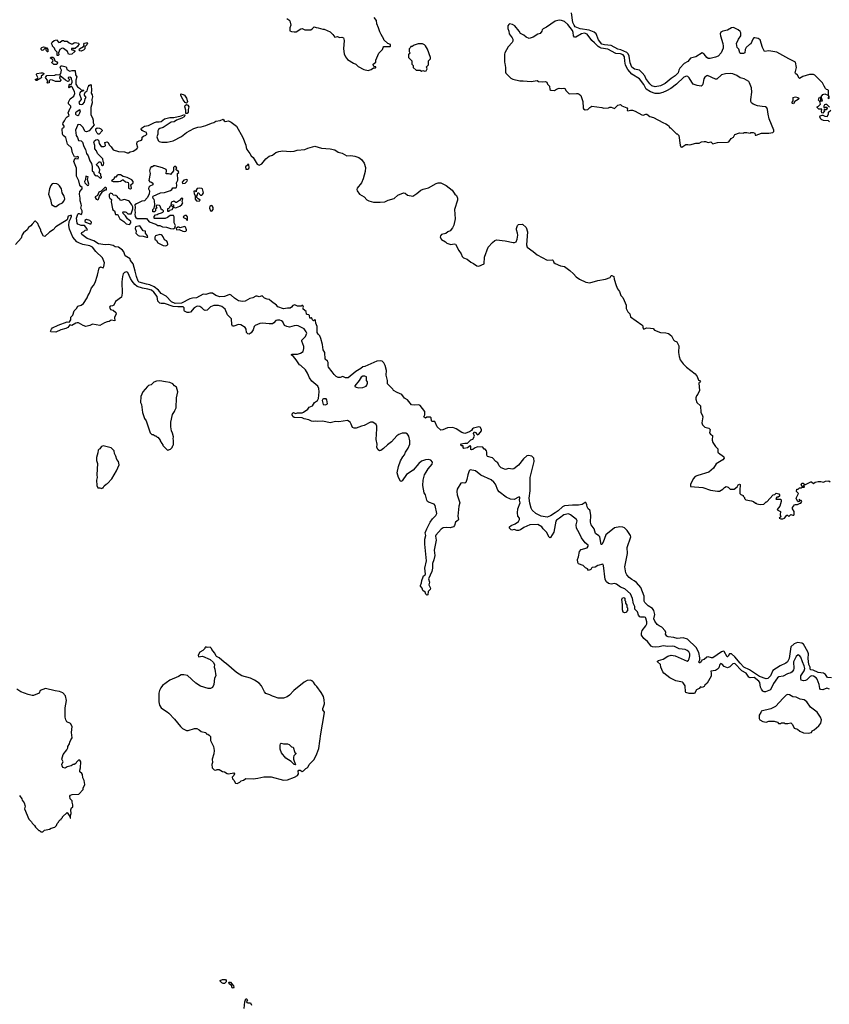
# Model space of a CAD drawing. Extents: x 2087054 to 2277909, y 548907 to 753496.
# Tile 394 of 444: x 2220476 to 2232602, y 663816 to 678559. Entities that reach past the tile are written whole.
import ezdxf

# ---------------------------------------------------------------- set-up
doc = ezdxf.new("R2010")
doc.units = 0

msp = doc.modelspace()

# ---------------------------------------------------------------- linework, layer by layer
at = {"layer": '0CON20XD'}
for points in [[(2232605, 677250), (2232565, 677288), (2232545, 677290), (2232532, 677285), (2232520, 677265), (2232522, 677242), (2232535, 677240), (2232543, 677247), (2232565, 677250), (2232572, 677235), (2232555, 677210), (2232522, 677208), (2232530, 677195), (2232505, 677160), (2232490, 677165), (2232483, 677183), (2232488, 677218), (2232445, 677220), (2232420, 677245), (2232420, 677255), (2232438, 677262), (2232468, 677295), (2232462, 677332), (2232442, 677355), (2232443, 677375), (2232455, 677400), (2232470, 677395), (2232470, 677345), (2232475, 677340), (2232500, 677345), (2232480, 677405), (2232505, 677438), (2232535, 677448), (2232578, 677428), (2232590, 677420), (2232590, 677395), (2232582, 677382), (2232595, 677380), (2232600, 677385), (2232600, 677415), (2232590, 677420), (2232588, 677498), (2232578, 677508), (2232562, 677512), (2232545, 677530), (2232523, 677563), (2232502, 677615), (2232385, 677727), (2232365, 677737), (2232305, 677740), (2232204, 677706), (2232155, 677678), (2232151, 677681), (2232126, 677726), (2232094, 677754), (2232090, 677765), (2232110, 677845), (2232097, 677925), (2231995, 677971), (2231815, 678074), (2231695, 678093), (2231630, 678085), (2231602, 678145), (2231567, 678255), (2231538, 678275), (2231487, 678287), (2231473, 678285), (2231455, 678269), (2231425, 678198), (2231405, 678190), (2231355, 678143), (2231340, 678115), (2231334, 678065), (2231316, 678054), (2231273, 678055), (2231264, 678064), (2231247, 678117), (2231222, 678145), (2231213, 678205), (2231241, 678265), (2231276, 678315), (2231276, 678364), (2231265, 678383), (2231236, 678405), (2231165, 678440), (2231135, 678438), (2231075, 678404), (2231005, 678389), (2230978, 678372), (2230969, 678345), (2230972, 678315), (2231005, 678202), (2231012, 678165), (2231010, 678135), (2230980, 678065), (2230937, 678015), (2230895, 677998), (2230815, 677978), (2230785, 677979), (2230765, 677991), (2230725, 678041), (2230695, 678064), (2230605, 678004), (2230525, 677985), (2230483, 677935), (2230429, 677901), (2230365, 677831), (2230347, 677805), (2230336, 677765), (2230295, 677717), (2230231, 677679), (2230145, 677605), (2230075, 677571), (2229995, 677553), (2229945, 677567), (2229915, 677597), (2229855, 677678), (2229838, 677718), (2229798, 677762), (2229761, 677801), (2229685, 677817), (2229645, 677848), (2229617, 677915), (2229604, 678015), (2229588, 678048), (2229568, 678068), (2229479, 678109), (2229435, 678118), (2229335, 678173), (2229235, 678182), (2229193, 678193), (2229143, 678255), (2229109, 678349), (2229082, 678372), (2229005, 678402), (2228872, 678422), (2228795, 678453), (2228779, 678475), (2228762, 678515), (2228741, 678661)], [(2224476, 678576), (2224509, 678559), (2224520, 678540), (2224536, 678475), (2224520, 678435), (2224520, 678405), (2224524, 678394), (2224545, 678384), (2224585, 678376), (2224615, 678378), (2224685, 678423), (2224705, 678429), (2224745, 678406), (2224835, 678409), (2224863, 678425), (2224885, 678452), (2224915, 678440), (2224948, 678438), (2225015, 678417), (2225035, 678417), (2225125, 678376), (2225166, 678336), (2225195, 678297), (2225235, 678308), (2225265, 678293), (2225303, 678297), (2225327, 678287), (2225338, 678245), (2225324, 678125), (2225335, 678050), (2225355, 678002), (2225388, 677965), (2225475, 677908), (2225511, 677891), (2225545, 677859), (2225628, 677815), (2225695, 677797), (2225740, 677815), (2225775, 677840), (2225805, 677840), (2225810, 677845), (2225810, 677855), (2225785, 677860), (2225775, 677870), (2225772, 677895), (2225808, 677925), (2225810, 677955), (2225853, 678057), (2225910, 678115), (2225920, 678145), (2225932, 678158), (2226025, 678160), (2226030, 678165), (2226028, 678188), (2225992, 678202), (2225930, 678255), (2225930, 678265), (2225888, 678335), (2225868, 678375), (2225852, 678435), (2225823, 678495), (2225818, 678545), (2225783, 678593)], [(2230395, 676652), (2230455, 676688), (2230485, 676690), (2230515, 676683), (2230605, 676712), (2230655, 676711), (2230685, 676728), (2230725, 676737), (2230745, 676737), (2230785, 676720), (2230825, 676728), (2230855, 676698), (2230925, 676720), (2231075, 676723), (2231095, 676730), (2231131, 676779), (2231165, 676798), (2231185, 676840), (2231255, 676863), (2231315, 676860), (2231325, 676868), (2231365, 676870), (2231415, 676860), (2231425, 676870), (2231462, 676872), (2231485, 676860), (2231492, 676832), (2231505, 676830), (2231585, 676858), (2231695, 676860), (2231758, 676872), (2231770, 676885), (2231770, 676905), (2231703, 677073), (2231686, 677146), (2231678, 677215), (2231668, 677238), (2231645, 677256), (2231595, 677257), (2231525, 677270), (2231462, 677295), (2231437, 677315), (2231426, 677335), (2231426, 677365), (2231443, 677475), (2231435, 677537), (2231406, 677616), (2231395, 677632), (2231325, 677672), (2231265, 677690), (2231215, 677725), (2231157, 677747), (2231115, 677753), (2231045, 677746), (2230985, 677731), (2230915, 677668), (2230895, 677669), (2230775, 677722), (2230765, 677720), (2230735, 677696), (2230723, 677675), (2230705, 677592), (2230695, 677573), (2230684, 677566), (2230625, 677574), (2230565, 677595), (2230541, 677625), (2230505, 677689), (2230485, 677710), (2230465, 677714), (2230425, 677700), (2230315, 677595), (2230230, 677530), (2230165, 677492), (2230110, 677470), (2230053, 677455), (2229996, 677456), (2229925, 677479), (2229860, 677520), (2229825, 677590), (2229761, 677671), (2229643, 677743), (2229582, 677812), (2229549, 677879), (2229538, 677938), (2229534, 678005), (2229515, 678033), (2229475, 678050), (2229405, 678051), (2229285, 678120), (2229185, 678135), (2229163, 678143), (2229139, 678159), (2229085, 678215), (2229045, 678245), (2228975, 678340), (2228935, 678356), (2228889, 678349), (2228805, 678295), (2228784, 678295), (2228769, 678319), (2228765, 678365), (2228755, 678395), (2228685, 678485), (2228635, 678530), (2228589, 678549), (2228555, 678551), (2228495, 678535), (2228365, 678446), (2228317, 678423), (2228299, 678405), (2228294, 678385), (2228269, 678351), (2228235, 678341), (2228165, 678296), (2228105, 678277), (2228064, 678295), (2228025, 678329), (2227975, 678353), (2227955, 678389), (2227892, 678465), (2227855, 678488), (2227810, 678495), (2227801, 678489), (2227788, 678465), (2227788, 678428), (2227803, 678385), (2227807, 678345), (2227852, 678285), (2227862, 678265), (2227862, 678235), (2227853, 678217), (2227792, 678155), (2227742, 678065), (2227738, 678045), (2227738, 677925), (2227742, 677905), (2227753, 677845), (2227750, 677775), (2227756, 677756), (2227834, 677684), (2227860, 677670), (2227965, 677644), (2228015, 677646), (2228135, 677633), (2228225, 677650), (2228245, 677632), (2228305, 677628), (2228352, 677632), (2228370, 677625), (2228380, 677595), (2228410, 677565), (2228418, 677515), (2228430, 677505), (2228485, 677498), (2228515, 677520), (2228555, 677533), (2228595, 677530), (2228626, 677536), (2228640, 677530), (2228660, 677495), (2228705, 677448), (2228815, 677453), (2228835, 677452), (2228855, 677442), (2228878, 677425), (2228908, 677335), (2228915, 677240), (2228922, 677225), (2228945, 677210), (2228984, 677216), (2229014, 677246), (2229045, 677263), (2229194, 677244), (2229225, 677234), (2229295, 677238), (2229315, 677248), (2229333, 677247), (2229385, 677227), (2229432, 677278), (2229475, 677290), (2229495, 677268), (2229567, 677237), (2229580, 677225), (2229572, 677205), (2229585, 677192), (2229625, 677202), (2229652, 677202), (2229695, 677188), (2229795, 677132), (2229815, 677131), (2229854, 677146), (2229870, 677145), (2229915, 677110), (2229970, 677095), (2230109, 677019), (2230155, 677002), (2230192, 676975), (2230215, 676940), (2230225, 676940), (2230315, 676850), (2230325, 676850), (2230350, 676825), (2230368, 676678), (2230380, 676655), (2230395, 676652)], [(2221055, 678022), (2221040, 678025), (2221040, 678075), (2221010, 678105), (2221000, 678135), (2220970, 678165), (2220970, 678175), (2220952, 678205), (2220962, 678225), (2220992, 678248), (2221027, 678257), (2221065, 678220), (2221085, 678222), (2221115, 678248), (2221133, 678247), (2221148, 678238), (2221185, 678238), (2221215, 678212), (2221245, 678200), (2221265, 678200), (2221290, 678215), (2221305, 678217), (2221355, 678208), (2221367, 678197), (2221343, 678157), (2221305, 678130), (2221252, 678128), (2221250, 678115), (2221255, 678110), (2221275, 678110), (2221300, 678095), (2221300, 678085), (2221258, 678042), (2221225, 678038), (2221205, 678042), (2221190, 678085), (2221135, 678130), (2221115, 678132), (2221080, 678115), (2221060, 678065), (2221062, 678035), (2221055, 678022)], [(2221395, 678088), (2221375, 678092), (2221368, 678105), (2221372, 678125), (2221430, 678160), (2221440, 678175), (2221438, 678195), (2221445, 678208), (2221485, 678220), (2221490, 678205), (2221480, 678195), (2221480, 678185), (2221450, 678155), (2221450, 678125), (2221430, 678105), (2221405, 678092), (2221395, 678088)], [(2226545, 677788), (2226565, 677792), (2226577, 677825), (2226570, 677855), (2226600, 677885), (2226600, 677945), (2226628, 677972), (2226630, 677995), (2226585, 678120), (2226555, 678170), (2226540, 678185), (2226507, 678197), (2226445, 678198), (2226385, 678180), (2226355, 678160), (2226335, 678160), (2226330, 678145), (2226310, 678125), (2226310, 678085), (2226320, 678065), (2226315, 678050), (2226300, 678045), (2226300, 677995), (2226350, 677945), (2226350, 677895), (2226370, 677875), (2226370, 677845), (2226415, 677802), (2226472, 677802), (2226495, 677790), (2226515, 677800), (2226545, 677788)], [(2220900, 678080), (2220895, 678080), (2220880, 678095), (2220868, 678128), (2220852, 678128), (2220830, 678105), (2220815, 678100), (2220800, 678115), (2220800, 678135), (2220810, 678145), (2220835, 678152), (2220855, 678150), (2220865, 678140), (2220885, 678140), (2220900, 678115), (2220900, 678080)], [(2220988, 677888), (2220971, 677901), (2220960, 677915), (2220963, 677927), (2220980, 677945), (2220970, 677965), (2220940, 677985), (2220942, 677998), (2220975, 677998), (2220988, 677988), (2221002, 677942), (2221035, 677928), (2221042, 677915), (2221035, 677890), (2220988, 677888)], [(2220735, 677650), (2220725, 677650), (2220710, 677665), (2220743, 677677), (2220750, 677695), (2220728, 677735), (2220730, 677745), (2220738, 677752), (2220795, 677763), (2220823, 677763), (2220840, 677755), (2220833, 677737), (2220800, 677715), (2220802, 677695), (2220793, 677685), (2220735, 677650)], [(2232635, 668704), (2232575, 668709), (2232543, 668755), (2232516, 668776), (2232435, 668784), (2232358, 668818), (2232324, 668825), (2232315, 668835), (2232313, 668865), (2232295, 668905), (2232286, 668995), (2232289, 669065), (2232281, 669095), (2232215, 669209), (2232192, 669222), (2232126, 669234), (2232075, 669215), (2232025, 669170), (2231998, 668995), (2231975, 668946), (2231952, 668925), (2231865, 668884), (2231756, 668815), (2231723, 668735), (2231679, 668695), (2231655, 668690), (2231555, 668726), (2231406, 668826), (2231321, 668865), (2231265, 668922), (2231185, 669019), (2231135, 669065), (2231108, 669062), (2231085, 669028), (2231075, 669018), (2231070, 669020), (2231028, 669098), (2231016, 669106), (2230985, 669095), (2230855, 669003), (2230835, 669003), (2230785, 669021), (2230765, 669016), (2230725, 668981), (2230690, 668970), (2230682, 668945), (2230665, 668931), (2230655, 668931), (2230650, 668945), (2230663, 668975), (2230662, 669005), (2230646, 669085), (2230607, 669157), (2230476, 669286), (2230415, 669306), (2230325, 669294), (2230275, 669308), (2230189, 669319), (2230169, 669329), (2230148, 669358), (2230152, 669385), (2230145, 669406), (2230095, 669462), (2230053, 669483), (2230025, 669505), (2229987, 669555), (2229976, 669586), (2229987, 669655), (2229974, 669715), (2229953, 669743), (2229891, 669785), (2229837, 669835), (2229831, 669855), (2229831, 669925), (2229777, 670057), (2229715, 670133), (2229679, 670159), (2229645, 670175), (2229604, 670205), (2229568, 670245), (2229554, 670276), (2229541, 670365), (2229577, 670565), (2229572, 670655), (2229628, 670815), (2229622, 670835), (2229575, 670910), (2229535, 670949), (2229510, 670960), (2229465, 670965), (2229385, 670953), (2229257, 670845), (2229215, 670734), (2229195, 670703), (2229185, 670700), (2229166, 670816), (2229152, 670832), (2229100, 670865), (2229079, 670935), (2229049, 670975), (2229034, 670994), (2229025, 671035), (2229032, 671135), (2229020, 671200), (2229014, 671214), (2228991, 671235), (2228973, 671263), (2228970, 671295), (2228955, 671330), (2228945, 671330), (2228898, 671302), (2228845, 671288), (2228755, 671291), (2228635, 671279), (2228605, 671264), (2228542, 671205), (2228495, 671173), (2228425, 671132), (2228375, 671111), (2228285, 671127), (2228208, 671165), (2228151, 671215), (2228136, 671245), (2228115, 671320), (2228108, 671395), (2228121, 671505), (2228120, 671650), (2228121, 671705), (2228183, 671945), (2228174, 671995), (2228146, 672026), (2228095, 672036), (2228071, 672029), (2228021, 671985), (2227945, 671888), (2227875, 671834), (2227855, 671830), (2227795, 671840), (2227754, 671824), (2227685, 671848), (2227655, 671880), (2227638, 671925), (2227608, 671945), (2227555, 672000), (2227481, 672021), (2227471, 672041), (2227473, 672085), (2227467, 672105), (2227446, 672126), (2227435, 672130), (2227415, 672158), (2227335, 672164), (2227286, 672144), (2227265, 672124), (2227245, 672118), (2227232, 672125), (2227232, 672175), (2227225, 672180), (2227185, 672148), (2227129, 672139), (2227117, 672155), (2227119, 672179), (2227088, 672178), (2227081, 672191), (2227095, 672210), (2227115, 672212), (2227145, 672220), (2227185, 672220), (2227233, 672267), (2227265, 672280), (2227290, 672325), (2227273, 672365), (2227284, 672386), (2227305, 672380), (2227327, 672347), (2227335, 672344), (2227355, 672353), (2227391, 672405), (2227391, 672425), (2227375, 672457), (2227354, 672464), (2227275, 672444), (2227260, 672435), (2227243, 672407), (2227214, 672386), (2227145, 672363), (2227096, 672376), (2227012, 672435), (2226965, 672453), (2226885, 672446), (2226815, 672416), (2226785, 672413), (2226730, 672465), (2226695, 672542), (2226655, 672542), (2226644, 672554), (2226639, 672599), (2226625, 672608), (2226595, 672610), (2226573, 672607), (2226555, 672592), (2226530, 672615), (2226546, 672644), (2226545, 672690), (2226475, 672782), (2226455, 672792), (2226385, 672788), (2226345, 672792), (2226285, 672868), (2226241, 672891), (2226202, 672945), (2226128, 672975), (2226077, 673007), (2226067, 673025), (2225987, 673105), (2225987, 673157), (2225964, 673235), (2225968, 673305), (2225952, 673382), (2225930, 673420), (2225904, 673444), (2225875, 673451), (2225825, 673447), (2225645, 673367), (2225615, 673359), (2225585, 673335), (2225509, 673291), (2225395, 673197), (2225355, 673195), (2225315, 673218), (2225278, 673202), (2225245, 673202), (2225215, 673215), (2225184, 673245), (2225158, 673288), (2225102, 673355), (2225094, 673375), (2225098, 673425), (2225085, 673444), (2225049, 673475), (2225046, 673575), (2225023, 673615), (2225012, 673695), (2224988, 673785), (2224970, 673825), (2224945, 673850), (2224933, 673875), (2224934, 673964), (2224910, 674015), (2224908, 674055), (2224895, 674068), (2224875, 674050), (2224860, 674065), (2224848, 674098), (2224835, 674090), (2224822, 674092), (2224815, 674130), (2224805, 674140), (2224783, 674143), (2224772, 674152), (2224768, 674188), (2224720, 674225), (2224720, 674245), (2224728, 674255), (2224715, 674280), (2224705, 674280), (2224692, 674268), (2224665, 674268), (2224635, 674272), (2224595, 674292), (2224565, 674282), (2224545, 674253), (2224525, 674238), (2224485, 674241), (2224425, 674232), (2224342, 674262), (2224323, 674285), (2224247, 674337), (2224215, 674371), (2224185, 674373), (2224145, 674390), (2224106, 674426), (2224065, 674409), (2224035, 674419), (2224015, 674418), (2223968, 674392), (2223925, 674383), (2223853, 674345), (2223812, 674338), (2223755, 674347), (2223691, 674391), (2223645, 674433), (2223625, 674442), (2223610, 674440), (2223545, 674416), (2223475, 674411), (2223415, 674431), (2223365, 674464), (2223325, 674464), (2223265, 674446), (2223225, 674449), (2223125, 674396), (2223065, 674389), (2223025, 674378), (2222900, 674315), (2222805, 674309), (2222749, 674335), (2222669, 674419), (2222595, 674460), (2222557, 674507), (2222489, 674559), (2222425, 674590), (2222375, 674599), (2222265, 674631), (2222253, 674645), (2222225, 674713), (2222208, 674792), (2222174, 674904), (2222137, 674955), (2222129, 674979), (2222055, 675023), (2222038, 675085), (2222015, 675109), (2221954, 675154), (2221905, 675160), (2221875, 675176), (2221805, 675192), (2221755, 675190), (2221655, 675202), (2221589, 675249), (2221486, 675285), (2221408, 675345), (2221404, 675356), (2221407, 675373), (2221435, 675387), (2221455, 675408), (2221490, 675415), (2221482, 675435), (2221445, 675476), (2221399, 675479), (2221345, 675499), (2221335, 675512), (2221329, 675585), (2221345, 675645), (2221355, 675656), (2221365, 675656), (2221395, 675640), (2221405, 675650), (2221413, 675675), (2221411, 675695), (2221390, 675735), (2221402, 675775), (2221398, 675798), (2221380, 675845), (2221384, 675885), (2221373, 675947), (2221379, 675985), (2221411, 676025), (2221413, 676045), (2221390, 676060), (2221375, 676083), (2221364, 676144), (2221329, 676215), (2221326, 676335), (2221288, 676435), (2221300, 676480), (2221315, 676483), (2221352, 676478), (2221355, 676500), (2221345, 676513), (2221315, 676500), (2221295, 676507), (2221267, 676565), (2221251, 676641), (2221190, 676695), (2221167, 676795), (2221130, 676825), (2221119, 676845), (2221113, 676925), (2221117, 676933), (2221140, 676945), (2221142, 676955), (2221142, 676965), (2221123, 676995), (2221126, 677015), (2221149, 677045), (2221167, 677085), (2221185, 677107), (2221218, 677125), (2221204, 677165), (2221230, 677235), (2221240, 677245), (2221240, 677265), (2221208, 677298), (2221207, 677325), (2221230, 677375), (2221286, 677415), (2221301, 677455), (2221299, 677485), (2221260, 677550), (2221245, 677560), (2221233, 677557), (2221225, 677542), (2221215, 677540), (2221212, 677545), (2221215, 677580), (2221228, 677592), (2221245, 677590), (2221253, 677597), (2221263, 677625), (2221262, 677645), (2221250, 677665), (2221250, 677685), (2221225, 677697), (2221200, 677695), (2221200, 677685), (2221220, 677665), (2221208, 677635), (2221195, 677633), (2221162, 677652), (2221085, 677720), (2221072, 677685), (2221088, 677668), (2221091, 677655), (2221076, 677634), (2221015, 677633), (2220966, 677656), (2220935, 677657), (2220918, 677642), (2220920, 677615), (2220895, 677608), (2220888, 677615), (2220900, 677645), (2220861, 677691), (2220885, 677722), (2221005, 677728), (2221025, 677737), (2221078, 677732), (2221092, 677755), (2221102, 677805), (2221082, 677845), (2221093, 677867), (2221115, 677870), (2221170, 677855), (2221179, 677839), (2221182, 677812), (2221225, 677787), (2221260, 677800), (2221307, 677797), (2221314, 677735), (2221332, 677702), (2221319, 677655), (2221318, 677595), (2221344, 677555), (2221374, 677534), (2221402, 677502), (2221425, 677510), (2221430, 677495)], [(2221430, 677495), (2221385, 677480), (2221377, 677465), (2221373, 677445), (2221399, 677375), (2221396, 677364), (2221362, 677325), (2221372, 677292), (2221395, 677288), (2221420, 677295), (2221447, 677323), (2221458, 677372), (2221472, 677395), (2221448, 677428), (2221448, 677445), (2221458, 677472), (2221487, 677493), (2221500, 677555), (2221510, 677565), (2221512, 677578), (2221525, 677580), (2221535, 677590), (2221546, 677576), (2221554, 677505), (2221547, 677457), (2221561, 677435), (2221566, 677405), (2221556, 677364), (2221560, 677315), (2221541, 677245), (2221543, 677135), (2221568, 677088), (2221577, 677055), (2221577, 677017), (2221593, 676985), (2221515, 676896), (2221475, 676880), (2221455, 676887), (2221421, 676951), (2221385, 676983), (2221355, 676990), (2221340, 676985), (2221342, 676975), (2221314, 676904), (2221321, 676825), (2221340, 676795), (2221355, 676750), (2221395, 676743), (2221415, 676727), (2221435, 676662), (2221464, 676615), (2221476, 676556), (2221500, 676520), (2221525, 676448), (2221552, 676405), (2221562, 676362), (2221562, 676295), (2221581, 676281), (2221592, 676245), (2221605, 676228), (2221625, 676220), (2221638, 676228), (2221685, 676183), (2221700, 676195), (2221700, 676205), (2221690, 676215), (2221690, 676245), (2221668, 676268), (2221679, 676309), (2221656, 676356), (2221632, 676375), (2221628, 676392), (2221665, 676430), (2221675, 676430), (2221690, 676425), (2221703, 676383), (2221716, 676374), (2221730, 676385), (2221738, 676415), (2221728, 676435), (2221724, 676474), (2221644, 676554), (2221626, 676596), (2221604, 676625), (2221601, 676675), (2221589, 676725), (2221596, 676744), (2221615, 676762), (2221635, 676767), (2221656, 676756), (2221666, 676706), (2221695, 676662), (2221735, 676658), (2221750, 676665), (2221760, 676675), (2221751, 676719), (2221785, 676732), (2221801, 676721), (2221817, 676685), (2221846, 676655), (2221875, 676609), (2221955, 676584), (2222045, 676578), (2222085, 676564), (2222105, 676564), (2222130, 676580), (2222178, 676592), (2222233, 676625), (2222248, 676645), (2222232, 676695), (2222235, 676730), (2222264, 676746), (2222285, 676748), (2222303, 676757), (2222312, 676768), (2222312, 676798), (2222333, 676817), (2222365, 676828), (2222382, 676845), (2222375, 676870), (2222328, 676888), (2222312, 676902), (2222298, 676918), (2222300, 676935), (2222345, 676967), (2222405, 676973), (2222495, 677022), (2222525, 677032), (2222565, 677028), (2222595, 677037), (2222645, 677076), (2222725, 677094), (2222785, 677094), (2222895, 677119), (2222945, 677138), (2222952, 677125), (2222940, 677105), (2222905, 677084), (2222823, 677057), (2222788, 677032), (2222745, 677023), (2222624, 676945), (2222575, 676930), (2222555, 676915), (2222544, 676895), (2222546, 676845), (2222529, 676805), (2222550, 676750), (2222566, 676736), (2222605, 676723), (2222685, 676726), (2222775, 676747), (2222898, 676812), (2222975, 676872), (2223085, 676930), (2223145, 676952), (2223195, 676954), (2223265, 676974), (2223349, 677011), (2223385, 677019), (2223415, 677038), (2223481, 677049), (2223525, 677068), (2223538, 677045), (2223554, 677034), (2223605, 677044), (2223646, 677025), (2223721, 676965), (2223820, 676795), (2223865, 676682), (2223867, 676645), (2223877, 676617), (2223925, 676556), (2223943, 676523), (2223975, 676496), (2224034, 676394), (2224065, 676381), (2224105, 676402), (2224165, 676476), (2224212, 676518), (2224265, 676532), (2224315, 676568), (2224355, 676584), (2224415, 676596), (2224526, 676584), (2224585, 676589), (2224634, 676606), (2224745, 676616), (2224794, 676636), (2224895, 676664), (2224995, 676636), (2225125, 676626), (2225195, 676612), (2225245, 676576), (2225305, 676559), (2225375, 676523), (2225436, 676524), (2225495, 676515), (2225555, 676495), (2225595, 676465), (2225635, 676412), (2225653, 676345), (2225649, 676285), (2225621, 676175), (2225595, 676114), (2225533, 676035), (2225528, 676015), (2225532, 675995), (2225567, 675947), (2225637, 675905), (2225675, 675862), (2225707, 675845), (2225775, 675827), (2225874, 675826), (2225944, 675834), (2225995, 675859), (2226085, 675884), (2226139, 675931), (2226225, 675965), (2226251, 675961), (2226285, 675930), (2226365, 675917), (2226425, 675956), (2226485, 676005), (2226520, 676020), (2226598, 676042), (2226715, 676108), (2226745, 676116), (2226785, 676115), (2226865, 676077), (2226952, 676005), (2226995, 675947), (2227019, 675925), (2227032, 675885), (2227032, 675855), (2226990, 675715), (2226997, 675575), (2226978, 675482), (2226959, 675441), (2226925, 675397), (2226886, 675385), (2226861, 675359), (2226795, 675342), (2226777, 675325), (2226772, 675305), (2226795, 675269), (2226852, 675235), (2226874, 675214), (2226935, 675194), (2226985, 675201), (2227005, 675198), (2227052, 675102), (2227087, 675055), (2227102, 675015), (2227125, 674993), (2227180, 674975), (2227235, 674926), (2227275, 674910), (2227325, 674876), (2227355, 674870), (2227433, 674905), (2227440, 675005), (2227495, 675155), (2227555, 675222), (2227593, 675255), (2227615, 675262), (2227745, 675250), (2227865, 675221), (2227888, 675221), (2227910, 675235), (2227926, 675274), (2227935, 675335), (2227932, 675365), (2227915, 675415), (2227916, 675434), (2227933, 675477), (2227945, 675491), (2228008, 675495), (2228064, 675445), (2228083, 675385), (2228073, 675253), (2228066, 675186), (2228075, 675155), (2228165, 675089), (2228225, 675036), (2228375, 674957), (2228455, 674962), (2228464, 674954), (2228474, 674924), (2228496, 674906), (2228575, 674874), (2228635, 674864), (2228715, 674806), (2228771, 674755), (2228809, 674709), (2228862, 674672), (2228955, 674629), (2229015, 674620), (2229135, 674653), (2229250, 674675), (2229319, 674701), (2229335, 674727), (2229345, 674728), (2229376, 674715), (2229379, 674675), (2229410, 674580), (2229430, 674530), (2229457, 674487), (2229477, 674427), (2229507, 674397), (2229531, 674355), (2229558, 674285), (2229558, 674235), (2229583, 674185), (2229614, 674154), (2229625, 674112), (2229795, 673990), (2229810, 673975), (2229811, 673945), (2229823, 673925), (2229865, 673943), (2229925, 673942), (2229964, 673934), (2229985, 673912), (2230075, 673873), (2230155, 673872), (2230195, 673858), (2230238, 673825), (2230270, 673765), (2230285, 673750), (2230320, 673735), (2230346, 673675), (2230344, 673576), (2230351, 673515), (2230366, 673465), (2230414, 673405), (2230464, 673355), (2230592, 673255), (2230624, 673214), (2230645, 673160), (2230665, 673157), (2230672, 673145), (2230665, 673132), (2230652, 673128), (2230648, 673115), (2230657, 673005), (2230635, 672952), (2230613, 672925), (2230601, 672895), (2230601, 672875), (2230618, 672828), (2230671, 672775), (2230678, 672675), (2230698, 672645), (2230706, 672615), (2230692, 672525), (2230701, 672495), (2230737, 672457), (2230795, 672444), (2230817, 672425), (2230809, 672375), (2230823, 672355), (2230850, 672335), (2230846, 672265), (2230856, 672226), (2230895, 672168), (2230930, 672135), (2230933, 672083), (2230965, 672052), (2230991, 672041), (2231022, 672015), (2231028, 671995), (2231005, 671969), (2230905, 671907), (2230867, 671843), (2230797, 671783), (2230634, 671736), (2230595, 671717), (2230565, 671682), (2230523, 671597), (2230525, 671570), (2230706, 671556), (2230824, 671514), (2230925, 671498), (2230955, 671502), (2231005, 671528), (2231034, 671556), (2231055, 671568), (2231085, 671560), (2231115, 671530), (2231175, 671530), (2231220, 671565), (2231236, 671595), (2231255, 671604), (2231267, 671597), (2231269, 671585), (2231260, 671525), (2231263, 671463), (2231275, 671450), (2231310, 671435), (2231313, 671423), (2231330, 671405), (2231332, 671392), (2231352, 671372), (2231437, 671357), (2231467, 671347), (2231495, 671320), (2231505, 671320), (2231515, 671310), (2231565, 671302), (2231620, 671305), (2231655, 671340), (2231665, 671340), (2231763, 671447), (2231785, 671450), (2231805, 671468), (2231845, 671460), (2231858, 671445), (2231857, 671423), (2231838, 671412), (2231815, 671410), (2231800, 671385), (2231805, 671380), (2231875, 671380), (2231882, 671372), (2231882, 671345), (2231862, 671275), (2231822, 671225), (2231830, 671215), (2231870, 671195), (2231868, 671145), (2231877, 671115), (2231852, 671095), (2231875, 671083), (2231904, 671084), (2231930, 671095), (2231965, 671138), (2231975, 671140), (2231995, 671122), (2232025, 671152), (2232055, 671140), (2232068, 671142), (2232074, 671156), (2232073, 671195), (2232052, 671235), (2232052, 671255), (2232080, 671295)], [(2222975, 677310), (2222955, 677318), (2222925, 677358), (2222890, 677425), (2222892, 677448), (2222925, 677440), (2222945, 677427), (2222975, 677385), (2222988, 677335), (2222985, 677320), (2222975, 677310)], [(2222963, 677153), (2222966, 677205), (2222951, 677255), (2222957, 677273), (2222975, 677290), (2222995, 677277), (2223009, 677255), (2223000, 677215), (2223002, 677175), (2222985, 677154), (2222963, 677153)], [(2232065, 677300), (2232050, 677305), (2232042, 677315), (2232062, 677345), (2232058, 677375), (2232062, 677395), (2232095, 677402), (2232132, 677392), (2232148, 677378), (2232135, 677362), (2232087, 677333), (2232065, 677300)], [(2221345, 677124), (2221364, 677136), (2221377, 677163), (2221388, 677195), (2221375, 677210), (2221335, 677186), (2221314, 677165), (2221314, 677145), (2221321, 677135), (2221345, 677124)], [(2232605, 677028), (2232590, 677045), (2232515, 677050), (2232488, 677058), (2232475, 677070), (2232460, 677105), (2232465, 677118), (2232495, 677130), (2232505, 677130), (2232533, 677113), (2232568, 677112), (2232590, 677145), (2232590, 677175), (2232622, 677205)], [(2221665, 676843), (2221654, 676844), (2221635, 676860), (2221618, 676898), (2221619, 676925), (2221635, 676939), (2221670, 676935), (2221690, 676925), (2221710, 676905), (2221710, 676895), (2221665, 676843)], [(2223895, 676320), (2223908, 676332), (2223912, 676345), (2223907, 676387), (2223895, 676400), (2223888, 676382), (2223858, 676355), (2223865, 676320), (2223895, 676320)], [(2222775, 675428), (2222785, 675432), (2222798, 675442), (2222812, 675475), (2222788, 675515), (2222792, 675605), (2222780, 675625), (2222730, 675625), (2222688, 675595), (2222655, 675581), (2222495, 675580), (2222490, 675585), (2222488, 675612), (2222512, 675638), (2222535, 675640), (2222548, 675652), (2222600, 675665), (2222620, 675675), (2222630, 675685), (2222630, 675695), (2222615, 675710), (2222602, 675712), (2222580, 675765), (2222570, 675775), (2222535, 675782), (2222522, 675775), (2222522, 675752), (2222530, 675735), (2222510, 675725), (2222510, 675695), (2222495, 675680), (2222472, 675682), (2222470, 675715), (2222490, 675735), (2222498, 675785), (2222497, 675845), (2222492, 675865), (2222475, 675880), (2222468, 675905), (2222475, 675918), (2222585, 675967), (2222645, 675970), (2222735, 676001), (2222753, 676015), (2222768, 676042), (2222815, 676040), (2222824, 676046), (2222832, 676075), (2222827, 676115), (2222846, 676155), (2222840, 676255), (2222858, 676272), (2222857, 676287), (2222822, 676312), (2222820, 676325), (2222830, 676335), (2222815, 676360), (2222795, 676360), (2222782, 676348), (2222780, 676295), (2222735, 676240), (2222728, 676248), (2222705, 676252), (2222672, 676252), (2222673, 676303), (2222668, 676315), (2222615, 676339), (2222505, 676370), (2222485, 676370), (2222465, 676358), (2222443, 676357), (2222430, 676335), (2222422, 676295), (2222430, 676255), (2222412, 676152), (2222425, 676130), (2222450, 676125), (2222469, 676109), (2222472, 676085), (2222425, 676066), (2222410, 676050), (2222408, 676025), (2222421, 675995), (2222418, 675945), (2222388, 675892), (2222345, 675847), (2222305, 675840), (2222225, 675802), (2222202, 675785), (2222208, 675745), (2222202, 675705), (2222207, 675667), (2222200, 675645), (2222204, 675614), (2222216, 675596), (2222235, 675584), (2222375, 675580), (2222415, 675530), (2222516, 675496), (2222545, 675478), (2222575, 675476), (2222615, 675459), (2222675, 675454), (2222735, 675431), (2222775, 675428)], [(2221001, 675761), (2221025, 675764), (2221065, 675793), (2221119, 675815), (2221140, 675840), (2221154, 675875), (2221141, 675915), (2221115, 675965), (2221101, 676025), (2221075, 676069), (2221055, 676089), (2221035, 676099), (2220985, 676107), (2220965, 676100), (2220944, 676075), (2220924, 676025), (2220908, 675945), (2220936, 675865), (2220953, 675793), (2221001, 675761)], [(2221495, 676076), (2221505, 676083), (2221511, 676095), (2221490, 676165), (2221500, 676205), (2221475, 676210), (2221465, 676220), (2221464, 676165), (2221449, 676135), (2221450, 676115), (2221485, 676080), (2221495, 676076)], [(2222135, 676024), (2222153, 676037), (2222143, 676085), (2222178, 676115), (2222177, 676135), (2222155, 676160), (2222086, 676196), (2222025, 676210), (2221984, 676234), (2221952, 676238), (2221935, 676232), (2221915, 676202), (2221895, 676200), (2221888, 676172), (2221850, 676145), (2221875, 676138), (2221955, 676137), (2221985, 676143), (2222015, 676162), (2222025, 676160), (2222059, 676129), (2222087, 676127), (2222099, 676119), (2222107, 676103), (2222108, 676038), (2222115, 676030), (2222135, 676024)], [(2222915, 676108), (2222955, 676112), (2222979, 676135), (2222988, 676155), (2222980, 676165), (2222935, 676156), (2222909, 676125), (2222915, 676108)], [(2221645, 675862), (2221656, 675874), (2221671, 675919), (2221712, 675978), (2221732, 675998), (2221755, 676010), (2221778, 676012), (2221778, 676035), (2221765, 676048), (2221750, 676045), (2221698, 675992), (2221664, 675976), (2221644, 675926), (2221608, 675905), (2221608, 675895), (2221623, 675873), (2221645, 675862)], [(2222115, 675494), (2222125, 675497), (2222140, 675515), (2222140, 675535), (2222092, 675575), (2222062, 675622), (2222028, 675655), (2222023, 675675), (2222028, 675682), (2222055, 675682), (2222072, 675675), (2222095, 675652), (2222145, 675650), (2222170, 675725), (2222169, 675759), (2222158, 675785), (2222123, 675835), (2222105, 675849), (2222045, 675866), (2221993, 675853), (2221965, 675880), (2221945, 675890), (2221940, 675905), (2221918, 675928), (2221875, 675932), (2221865, 675950), (2221835, 675960), (2221818, 675942), (2221814, 675905), (2221825, 675886), (2221850, 675865), (2221848, 675832), (2221866, 675726), (2221872, 675712), (2221897, 675695), (2221912, 675642), (2221935, 675642), (2221945, 675637), (2221978, 675578), (2222037, 675537), (2222072, 675502), (2222115, 675494)], [(2223165, 675843), (2223178, 675855), (2223173, 675863), (2223148, 675875), (2223128, 675895), (2223128, 675922), (2223140, 675935), (2223142, 675968), (2223158, 675968), (2223162, 675952), (2223185, 675932), (2223205, 675933), (2223215, 675940), (2223228, 675965), (2223212, 676025), (2223205, 676032), (2223175, 676038), (2223135, 676030), (2223120, 676005), (2223118, 675982), (2223105, 675990), (2223085, 675990), (2223082, 675985), (2223088, 675955), (2223103, 675923), (2223105, 675873), (2223125, 675847), (2223165, 675843)], [(2222692, 675692), (2222715, 675692), (2222722, 675708), (2222758, 675715), (2222780, 675750), (2222804, 675744), (2222825, 675746), (2222874, 675766), (2222905, 675790), (2222922, 675815), (2222910, 675835), (2222922, 675875), (2222906, 675886), (2222895, 675882), (2222869, 675851), (2222825, 675823), (2222813, 675823), (2222785, 675840), (2222752, 675825), (2222743, 675815), (2222742, 675792), (2222780, 675785), (2222780, 675750), (2222745, 675770), (2222732, 675768), (2222708, 675732), (2222690, 675725), (2222692, 675692)], [(2223355, 675691), (2223374, 675715), (2223372, 675745), (2223360, 675770), (2223345, 675777), (2223324, 675766), (2223318, 675735), (2223336, 675696), (2223355, 675691)], [(2224682, 673565), (2224721, 673589), (2224734, 673635), (2224730, 673665), (2224700, 673745), (2224701, 673759), (2224755, 673815), (2224775, 673865), (2224768, 673885), (2224738, 673928), (2224648, 673975), (2224625, 673980), (2224585, 673976), (2224515, 673956), (2224475, 673964), (2224442, 673982), (2224415, 674034), (2224395, 674051), (2224371, 674061), (2224335, 674061), (2224315, 674054), (2224285, 674018), (2224265, 674004), (2224215, 674004), (2224115, 674017), (2224075, 674008), (2224005, 673979), (2223990, 673965), (2223971, 673915), (2223942, 673868), (2223915, 673851), (2223894, 673854), (2223873, 673873), (2223868, 673925), (2223855, 673951), (2223788, 673988), (2223755, 673996), (2223685, 673968), (2223662, 673972), (2223655, 673995), (2223650, 674080), (2223591, 674141), (2223554, 674225), (2223505, 674263), (2223455, 674279), (2223385, 674280), (2223335, 674258), (2223285, 674210), (2223255, 674203), (2223235, 674213), (2223205, 674246), (2223176, 674266), (2223135, 674270), (2223087, 674243), (2223035, 674181), (2223015, 674173), (2222985, 674175), (2222944, 674195), (2222939, 674205), (2222939, 674245), (2222925, 674261), (2222845, 674259), (2222775, 674267), (2222645, 674312), (2222595, 674309), (2222575, 674315), (2222545, 674345), (2222536, 674415), (2222485, 674478), (2222448, 674508), (2222395, 674526), (2222318, 674538), (2222235, 674565), (2222200, 674595), (2222163, 674643), (2222136, 674685), (2222095, 674776), (2222075, 674784), (2222045, 674776), (2222024, 674755), (2222014, 674715), (2222008, 674635), (2222012, 674465), (2222002, 674405), (2221913, 674337), (2221885, 674287), (2221865, 674277), (2221829, 674271), (2221821, 674255), (2221835, 674222), (2221878, 674208), (2221916, 674175), (2221920, 674155), (2221898, 674102), (2221900, 674050), (2221845, 674062), (2221815, 674038), (2221784, 674036), (2221745, 674022), (2221675, 673978), (2221565, 673998), (2221525, 673980), (2221465, 673967), (2221425, 673979), (2221355, 674019), (2221335, 674021), (2221318, 674015), (2221255, 673979), (2221225, 673988), (2221195, 673948), (2221165, 673934), (2221095, 673916), (2221018, 673882), (2220943, 673883), (2220938, 673895), (2220951, 673925), (2220966, 673945), (2221055, 673984), (2221185, 674034), (2221215, 674030), (2221223, 674037), (2221242, 674065), (2221242, 674105), (2221274, 674136), (2221292, 674198), (2221326, 674234), (2221345, 674268), (2221396, 674284), (2221430, 674310), (2221488, 674392), (2221499, 674425), (2221524, 674465), (2221550, 674545), (2221581, 674579), (2221608, 674625), (2221643, 674735), (2221667, 674845), (2221685, 674857), (2221725, 674844), (2221738, 674862), (2221748, 674918), (2221718, 674995), (2221615, 675090), (2221565, 675154), (2221525, 675175), (2221421, 675191), (2221372, 675212), (2221331, 675235), (2221272, 675302), (2221220, 675425), (2221212, 675475), (2221217, 675535), (2221243, 675585), (2221252, 675615), (2221250, 675625), (2221235, 675628), (2221200, 675615), (2221186, 675564), (2221018, 675455), (2220976, 675414), (2220924, 675376), (2220855, 675312), (2220835, 675320), (2220792, 675395), (2220792, 675415), (2220762, 675465), (2220747, 675507), (2220715, 675540), (2220705, 675540), (2220662, 675495), (2220645, 675470), (2220610, 675445), (2220588, 675415), (2220535, 675368), (2220514, 675336), (2220500, 675290), (2220415, 675193)], [(2221545, 675504), (2221551, 675525), (2221525, 675554), (2221475, 675569), (2221450, 675550), (2221454, 675535), (2221467, 675525), (2221525, 675504), (2221545, 675504)], [(2222985, 675550), (2222990, 675555), (2222988, 675605), (2222975, 675628), (2222955, 675627), (2222927, 675605), (2222928, 675595), (2222970, 675575), (2222985, 675550)], [(2222375, 675301), (2222395, 675303), (2222392, 675325), (2222362, 675365), (2222360, 675395), (2222325, 675400), (2222275, 675470), (2222212, 675455), (2222207, 675435), (2222221, 675395), (2222217, 675365), (2222250, 675330), (2222265, 675321), (2222328, 675318), (2222375, 675301)], [(2222945, 675389), (2222965, 675392), (2222976, 675404), (2222976, 675415), (2222962, 675452), (2222952, 675462), (2222875, 675442), (2222865, 675450), (2222845, 675450), (2222820, 675435), (2222823, 675413), (2222865, 675420), (2222918, 675395), (2222945, 675389)], [(2222665, 675173), (2222685, 675182), (2222693, 675195), (2222689, 675229), (2222676, 675246), (2222644, 675264), (2222627, 675307), (2222609, 675329), (2222595, 675340), (2222575, 675344), (2222510, 675325), (2222502, 675305), (2222502, 675275), (2222524, 675254), (2222545, 675216), (2222625, 675178), (2222665, 675173)], [(2232605, 668536), (2232565, 668550), (2232505, 668527), (2232472, 668532), (2232462, 668545), (2232452, 668605), (2232420, 668685), (2232404, 668705), (2232365, 668730), (2232335, 668733), (2232315, 668725), (2232265, 668675), (2232245, 668664), (2232215, 668658), (2232182, 668672), (2232173, 668693), (2232175, 668735), (2232225, 668809), (2232235, 668845), (2232226, 668885), (2232198, 668945), (2232175, 669015), (2232155, 669041), (2232135, 669047), (2232105, 669025), (2232065, 668946), (2232070, 668845), (2232066, 668824), (2232047, 668795), (2232025, 668778), (2231975, 668766), (2231911, 668729), (2231845, 668722), (2231825, 668706), (2231768, 668622), (2231723, 668527), (2231645, 668496), (2231625, 668497), (2231605, 668507), (2231585, 668534), (2231573, 668565), (2231559, 668635), (2231545, 668655), (2231475, 668708), (2231415, 668706), (2231395, 668715), (2231358, 668775), (2231290, 668810), (2231185, 668920), (2231156, 668915), (2231113, 668867), (2231075, 668852), (2231028, 668875), (2230995, 668909), (2230975, 668918), (2230962, 668905), (2230947, 668855), (2230927, 668833), (2230895, 668815), (2230828, 668805), (2230834, 668774), (2230830, 668730), (2230770, 668625), (2230737, 668593), (2230726, 668574), (2230695, 668562), (2230675, 668570), (2230654, 668546), (2230611, 668525), (2230585, 668472), (2230505, 668468), (2230455, 668484), (2230449, 668495), (2230444, 668585), (2230415, 668632), (2230405, 668639), (2230305, 668660), (2230215, 668704), (2230125, 668773), (2230110, 668795), (2230079, 668865), (2230074, 668905), (2230027, 668945), (2230031, 668955), (2230045, 668962), (2230115, 668984), (2230185, 669030), (2230235, 669044), (2230293, 669033), (2230475, 668956), (2230495, 668967), (2230505, 668988), (2230514, 669035), (2230511, 669065), (2230496, 669095), (2230472, 669115), (2230445, 669129), (2230355, 669141), (2230285, 669172), (2230248, 669178), (2230185, 669173), (2230114, 669186), (2230055, 669167), (2229996, 669164), (2229955, 669171), (2229935, 669180), (2229877, 669247), (2229823, 669293), (2229787, 669345), (2229787, 669375), (2229800, 669415), (2229856, 669484), (2229869, 669515), (2229871, 669545), (2229855, 669598), (2229848, 669608), (2229835, 669612), (2229781, 669611), (2229765, 669619), (2229745, 669644), (2229727, 669695), (2229689, 669735), (2229688, 669775), (2229669, 669815), (2229656, 669894), (2229625, 669961), (2229538, 670038), (2229475, 670063), (2229415, 670107), (2229385, 670118), (2229335, 670109), (2229295, 670118), (2229263, 670143), (2229247, 670175), (2229218, 670388), (2229210, 670405), (2229135, 670386), (2229095, 670364), (2229050, 670355), (2229041, 670349), (2229028, 670325), (2228995, 670313), (2228980, 670335), (2228952, 670352), (2228917, 670385), (2228845, 670414), (2228835, 670430), (2228831, 670475), (2228847, 670515), (2228859, 670595), (2228885, 670628), (2228975, 670652), (2228992, 670675), (2228989, 670689), (2228947, 670727), (2228890, 670800), (2228857, 670877), (2228814, 670945), (2228812, 670995), (2228824, 671054), (2228816, 671075), (2228725, 671146), (2228695, 671158), (2228625, 671145), (2228563, 671097), (2228516, 671065), (2228505, 671051), (2228476, 670885), (2228425, 670804), (2228415, 670802), (2228405, 670810), (2228365, 670888), (2228314, 670935), (2228295, 670965), (2228235, 670998), (2228115, 670997), (2228028, 670955), (2227975, 670920), (2227945, 670909), (2227920, 670910), (2227882, 670928), (2227845, 670916), (2227835, 670919), (2227813, 670945), (2227813, 670965), (2227835, 670984), (2227895, 671011), (2227945, 671043), (2227964, 671075), (2227961, 671095), (2227936, 671125), (2227934, 671175), (2227938, 671235), (2227974, 671325), (2227964, 671365), (2227969, 671399), (2227965, 671408), (2227945, 671409), (2227884, 671374), (2227825, 671381), (2227760, 671410), (2227658, 671488), (2227637, 671515), (2227603, 671605), (2227577, 671635), (2227535, 671668), (2227385, 671738), (2227301, 671805), (2227225, 671821), (2227208, 671805), (2227186, 671745), (2227175, 671673), (2227160, 671630), (2227145, 671618), (2227104, 671626), (2227085, 671620), (2227028, 671532), (2227022, 671495), (2227027, 671445), (2227068, 671325), (2227051, 671275), (2227040, 671125), (2227046, 671075), (2227041, 671065), (2227003, 671037), (2226988, 670985), (2226972, 670965), (2226925, 670952), (2226863, 670957), (2226820, 670950), (2226791, 670929), (2226709, 670841), (2226706, 670825), (2226715, 670765), (2226684, 670615), (2226692, 670535), (2226679, 670471), (2226658, 670415), (2226660, 670345), (2226651, 670295), (2226600, 670185), (2226614, 670135), (2226606, 670095), (2226629, 670045), (2226622, 670028), (2226594, 669996), (2226588, 669945), (2226575, 669940), (2226557, 669957), (2226550, 669985), (2226514, 670014), (2226502, 670045), (2226479, 670075), (2226477, 670085), (2226492, 670125), (2226497, 670163), (2226518, 670218), (2226525, 670230), (2226551, 670245), (2226554, 670255), (2226545, 670345), (2226568, 670455), (2226545, 670705), (2226545, 670780), (2226557, 670837), (2226551, 670875), (2226573, 670935), (2226622, 671035), (2226657, 671083), (2226710, 671135), (2226725, 671165), (2226701, 671285), (2226685, 671306), (2226597, 671335), (2226584, 671345), (2226573, 671365), (2226552, 671445), (2226534, 671475), (2226516, 671585), (2226520, 671665), (2226538, 671745), (2226566, 671784), (2226596, 671835), (2226655, 671904), (2226661, 671935), (2226633, 671963), (2226595, 671972), (2226555, 671969), (2226495, 671951), (2226452, 671915), (2226368, 671812), (2226271, 671749), (2226205, 671656), (2226185, 671644), (2226179, 671649), (2226151, 671705), (2226132, 671775), (2226151, 671869), (2226179, 671955), (2226213, 672015), (2226239, 672045), (2226252, 672085), (2226292, 672145), (2226317, 672205), (2226320, 672255), (2226305, 672325), (2226283, 672353), (2226257, 672367), (2226205, 672370), (2226155, 672350), (2226124, 672326), (2226045, 672240), (2225986, 672195), (2225925, 672136), (2225885, 672108), (2225865, 672104), (2225845, 672120), (2225823, 672155), (2225830, 672205), (2225816, 672275), (2225826, 672435), (2225823, 672475), (2225815, 672496), (2225765, 672534), (2225728, 672535), (2225635, 672481), (2225596, 672474), (2225515, 672442), (2225485, 672442), (2225461, 672451), (2225442, 672505), (2225425, 672533), (2225385, 672559), (2225255, 672536), (2225205, 672541), (2225125, 672523), (2225015, 672548), (2224934, 672544), (2224905, 672549), (2224875, 672544), (2224849, 672549), (2224805, 672569), (2224735, 672582), (2224705, 672597), (2224585, 672605), (2224565, 672620), (2224558, 672645), (2224561, 672665), (2224575, 672676), (2224605, 672661), (2224635, 672674), (2224705, 672673), (2224725, 672680), (2224790, 672725), (2224812, 672755), (2224862, 672778), (2224894, 672826), (2224935, 672856), (2224954, 672885), (2224963, 672985), (2224958, 673035), (2224942, 673072), (2224852, 673145), (2224815, 673196), (2224785, 673265), (2224755, 673314), (2224685, 673381), (2224665, 673392), (2224618, 673465), (2224575, 673517), (2224548, 673535), (2224547, 673545), (2224555, 673549), (2224635, 673552), (2224682, 673565)], [(2225555, 673049), (2225615, 673054), (2225665, 673073), (2225676, 673085), (2225686, 673115), (2225684, 673135), (2225671, 673155), (2225672, 673212), (2225643, 673223), (2225615, 673220), (2225590, 673205), (2225561, 673155), (2225496, 673075), (2225497, 673065), (2225515, 673055), (2225555, 673049)], [(2222695, 672110), (2222705, 672120), (2222735, 672130), (2222760, 672155), (2222770, 672185), (2222780, 672195), (2222780, 672265), (2222773, 672285), (2222778, 672315), (2222766, 672366), (2222748, 672405), (2222738, 672465), (2222738, 672535), (2222765, 672650), (2222797, 672693), (2222798, 672705), (2222821, 672745), (2222826, 672895), (2222844, 672985), (2222825, 673058), (2222795, 673077), (2222768, 673108), (2222725, 673127), (2222658, 673138), (2222575, 673150), (2222525, 673148), (2222485, 673132), (2222445, 673092), (2222408, 673082), (2222391, 673069), (2222322, 672985), (2222292, 672915), (2222288, 672825), (2222300, 672795), (2222317, 672675), (2222345, 672590), (2222370, 672555), (2222430, 672375), (2222455, 672350), (2222475, 672350), (2222505, 672330), (2222515, 672330), (2222535, 672310), (2222545, 672310), (2222580, 672265), (2222580, 672255), (2222603, 672213), (2222620, 672195), (2222620, 672185), (2222695, 672110)], [(2225055, 672793), (2225088, 672805), (2225078, 672865), (2225065, 672880), (2225025, 672883), (2225014, 672876), (2225006, 672855), (2225022, 672795), (2225055, 672793)], [(2221705, 671540), (2221715, 671550), (2221725, 671550), (2221742, 671578), (2221770, 671605), (2221790, 671615), (2221856, 671684), (2221928, 671805), (2221968, 671895), (2221958, 671945), (2221932, 671975), (2221918, 672025), (2221898, 672065), (2221890, 672105), (2221845, 672148), (2221725, 672178), (2221702, 672168), (2221680, 672145), (2221680, 672135), (2221665, 672130), (2221650, 672115), (2221648, 672075), (2221628, 672005), (2221628, 671958), (2221642, 671915), (2221633, 671745), (2221638, 671705), (2221628, 671665), (2221632, 671585), (2221645, 671550), (2221675, 671550), (2221705, 671540)], [(2232080, 671295), (2232095, 671302), (2232125, 671298), (2232165, 671320), (2232175, 671320), (2232190, 671345), (2232178, 671358), (2232162, 671362), (2232155, 671380), (2232150, 671375), (2232150, 671345), (2232135, 671340), (2232125, 671350), (2232107, 671395), (2232140, 671465), (2232112, 671495), (2232115, 671530), (2232135, 671530), (2232153, 671547), (2232185, 671550), (2232195, 671560), (2232225, 671560), (2232230, 671565), (2232225, 671580), (2232215, 671580), (2232205, 671570), (2232192, 671572), (2232180, 671605), (2232195, 671620), (2232208, 671618), (2232225, 671600), (2232245, 671600), (2232325, 671638), (2232337, 671637), (2232365, 671612), (2232388, 671632), (2232435, 671642), (2232475, 671642), (2232515, 671632), (2232543, 671647), (2232595, 671652), (2232615, 671640)], [(2229535, 669680), (2229515, 669690), (2229503, 669725), (2229502, 669805), (2229492, 669875), (2229505, 669900), (2229525, 669907), (2229540, 669895), (2229540, 669865), (2229550, 669855), (2229550, 669825), (2229570, 669795), (2229570, 669765), (2229580, 669755), (2229578, 669715), (2229555, 669683), (2229535, 669680)], [(2223735, 667122), (2223775, 667142), (2223795, 667162), (2223827, 667173), (2223865, 667198), (2223975, 667193), (2224045, 667200), (2224135, 667223), (2224245, 667220), (2224425, 667170), (2224485, 667177), (2224590, 667215), (2224635, 667242), (2224650, 667265), (2224649, 667305), (2224655, 667322), (2224675, 667321), (2224705, 667302), (2224725, 667310), (2224760, 667345), (2224780, 667355), (2224795, 667370), (2224814, 667406), (2224885, 667480), (2224927, 667565), (2224956, 667645), (2224986, 667865), (2225037, 668155), (2225039, 668189), (2225017, 668227), (2225017, 668245), (2225028, 668272), (2225040, 668315), (2225038, 668375), (2225028, 668425), (2224992, 668485), (2224928, 668575), (2224901, 668601), (2224875, 668640), (2224855, 668660), (2224845, 668660), (2224835, 668670), (2224783, 668667), (2224735, 668642), (2224582, 668515), (2224518, 668445), (2224481, 668419), (2224425, 668398), (2224345, 668400), (2224295, 668422), (2224265, 668428), (2224225, 668450), (2224165, 668468), (2224144, 668494), (2224097, 668587), (2224065, 668623), (2223995, 668670), (2223935, 668700), (2223805, 668737), (2223724, 668784), (2223575, 668912), (2223537, 668937), (2223466, 669006), (2223422, 669022), (2223420, 669035), (2223395, 669078), (2223355, 669130), (2223350, 669145), (2223330, 669165), (2223285, 669160), (2223265, 669168), (2223250, 669155), (2223248, 669142), (2223220, 669115), (2223175, 669090), (2223150, 669045), (2223155, 669020), (2223215, 669028), (2223327, 668977), (2223375, 668940), (2223392, 668905), (2223389, 668865), (2223400, 668835), (2223412, 668735), (2223395, 668700), (2223383, 668607), (2223362, 668558), (2223336, 668544), (2223297, 668547), (2223182, 668582), (2223112, 668625), (2222988, 668738), (2222935, 668752), (2222895, 668748), (2222856, 668724), (2222725, 668670), (2222615, 668588), (2222590, 668555), (2222570, 668515), (2222559, 668475), (2222558, 668345), (2222572, 668295), (2222597, 668257), (2222628, 668228), (2222685, 668196), (2222710, 668175), (2222796, 668086), (2222884, 667974), (2222915, 667948), (2222975, 667918), (2223002, 667918), (2223095, 667948), (2223127, 667947), (2223165, 667928), (2223193, 667903), (2223258, 667888), (2223270, 667875), (2223270, 667865), (2223295, 667860), (2223316, 667846), (2223332, 667825), (2223334, 667764), (2223381, 667675), (2223391, 667615), (2223386, 667565), (2223360, 667485), (2223362, 667435), (2223352, 667405), (2223360, 667355), (2223388, 667328), (2223415, 667322), (2223435, 667332), (2223465, 667332), (2223515, 667303), (2223546, 667296), (2223585, 667272), (2223605, 667268), (2223685, 667282), (2223693, 667265), (2223685, 667242), (2223661, 667215), (2223663, 667193), (2223685, 667170), (2223707, 667127), (2223735, 667122)], [(2220825, 666400), (2220848, 666422), (2220925, 666438), (2220948, 666452), (2221005, 666470), (2221027, 666493), (2221040, 666525), (2221058, 666542), (2221065, 666560), (2221085, 666580), (2221100, 666585), (2221100, 666595), (2221117, 666613), (2221120, 666625), (2221185, 666690), (2221228, 666628), (2221232, 666605), (2221238, 666602), (2221238, 666645), (2221247, 666675), (2221244, 666726), (2221253, 666757), (2221270, 666775), (2221272, 666805), (2221260, 666845), (2221260, 666865), (2221233, 666895), (2221228, 666935), (2221235, 666950), (2221261, 666959), (2221360, 666965), (2221427, 667033), (2221428, 667052), (2221452, 667105), (2221442, 667165), (2221422, 667205), (2221417, 667255), (2221405, 667272), (2221377, 667295), (2221377, 667323), (2221387, 667357), (2221390, 667445), (2221375, 667470), (2221355, 667470), (2221325, 667440), (2221315, 667420), (2221292, 667408), (2221275, 667408), (2221245, 667387), (2221185, 667372), (2221155, 667352), (2221124, 667364), (2221112, 667385), (2221108, 667412), (2221130, 667445), (2221108, 667485), (2221128, 667555), (2221182, 667625), (2221198, 667655), (2221198, 667675), (2221221, 667715), (2221225, 667740), (2221242, 667775), (2221263, 667805), (2221252, 667885), (2221262, 667975), (2221235, 668022), (2221183, 668045), (2221167, 668075), (2221157, 668115), (2221158, 668255), (2221177, 668365), (2221160, 668435), (2221125, 668482), (2221075, 668502), (2221008, 668508), (2220865, 668547), (2220784, 668516), (2220770, 668475), (2220685, 668440), (2220665, 668439), (2220603, 668455), (2220495, 668497), (2220435, 668536)], [(2232285, 667874), (2232333, 667887), (2232347, 667913), (2232375, 667928), (2232444, 667986), (2232474, 668026), (2232483, 668075), (2232470, 668115), (2232421, 668191), (2232319, 668265), (2232265, 668344), (2232225, 668374), (2232165, 668384), (2232105, 668414), (2232055, 668421), (2232005, 668449), (2231975, 668453), (2231955, 668443), (2231909, 668401), (2231795, 668275), (2231725, 668241), (2231582, 668205), (2231576, 668184), (2231553, 668147), (2231549, 668095), (2231563, 668075), (2231605, 668050), (2231655, 668041), (2231695, 668057), (2231775, 668057), (2231825, 668040), (2231843, 668023), (2231855, 668020), (2231875, 668020), (2231885, 668030), (2231925, 668030), (2231935, 668020), (2231982, 668022), (2232025, 668030), (2232050, 668005), (2232075, 667950), (2232124, 667934), (2232158, 667905), (2232215, 667882), (2232285, 667874)], [(2224605, 667400), (2224588, 667405), (2224544, 667454), (2224461, 667501), (2224395, 667580), (2224378, 667635), (2224377, 667695), (2224380, 667715), (2224394, 667726), (2224425, 667718), (2224487, 667717), (2224510, 667705), (2224545, 667670), (2224570, 667665), (2224598, 667588), (2224610, 667575), (2224610, 667565), (2224580, 667535), (2224578, 667515), (2224578, 667485), (2224605, 667400)], [(2220473, 666943), (2220508, 666895), (2220512, 666875), (2220543, 666835), (2220560, 666785), (2220548, 666745), (2220615, 666590), (2220655, 666550), (2220665, 666530), (2220700, 666495), (2220715, 666470), (2220765, 666420), (2220775, 666420), (2220795, 666400), (2220825, 666400)], [(2223525, 664128), (2223505, 664140), (2223480, 664165), (2223480, 664175), (2223515, 664190), (2223558, 664188), (2223570, 664175), (2223570, 664155), (2223545, 664130), (2223525, 664128)], [(2223675, 664058), (2223661, 664061), (2223648, 664098), (2223612, 664125), (2223610, 664145), (2223615, 664150), (2223635, 664148), (2223652, 664122), (2223680, 664095), (2223682, 664075), (2223675, 664058)], [(2223840, 663755), (2223848, 663855), (2223865, 663897), (2223875, 663897), (2223888, 663885), (2223873, 663857), (2223878, 663845), (2223895, 663838), (2223935, 663840), (2223950, 663805)]]:
    msp.add_lwpolyline(points, dxfattribs=at)

doc.saveas('drawing.dxf')
